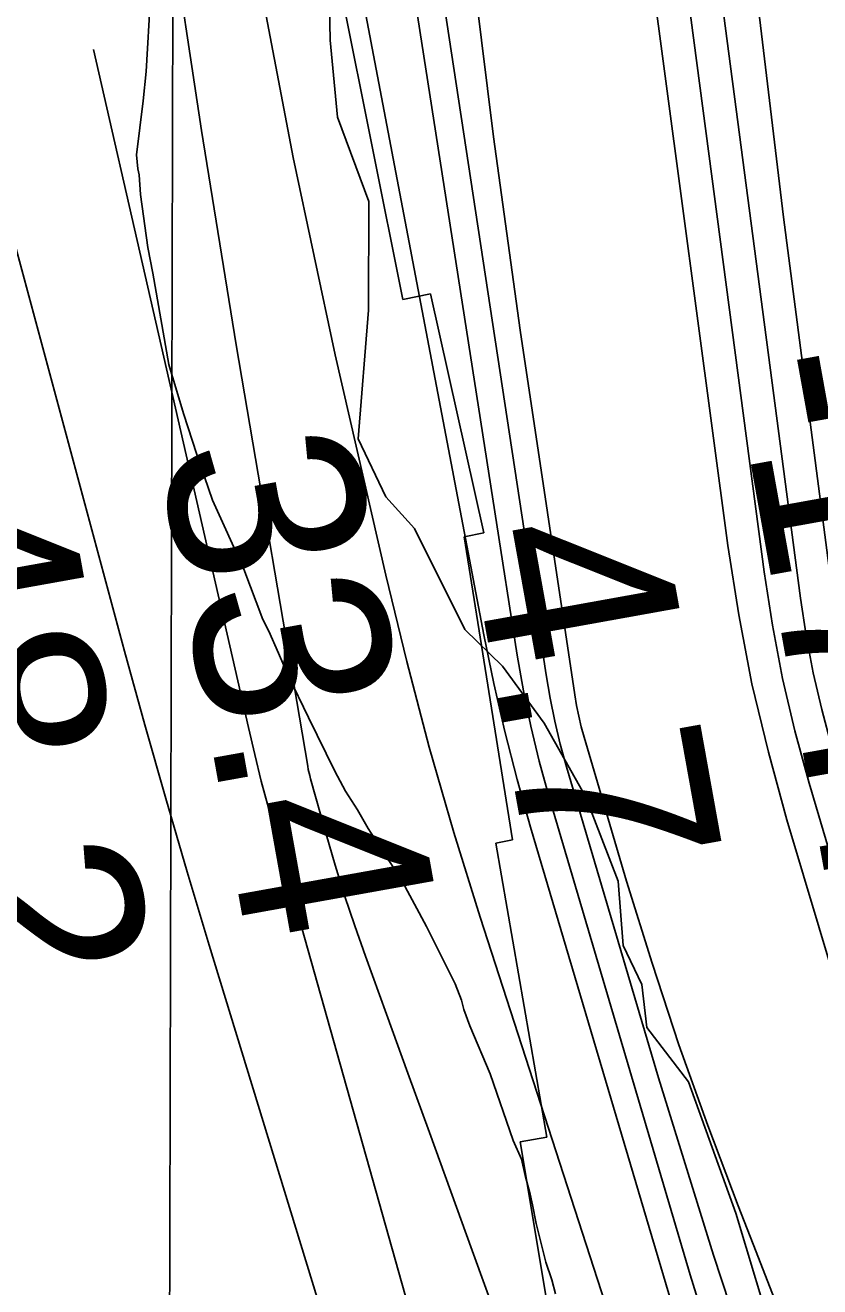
# Model space of a CAD drawing. Extents: x 3187622 to 3225504, y 800805 to 826213.
# Drawn here: x 3197015.4 to 3197289.1, y 820649.9 to 821084.5 of the extents above; entities that cross this region are included whole.
import ezdxf

# ---------------------------------------------------------------- set-up
doc = ezdxf.new("R2010")
doc.units = 0
for name, color, linetype in [('V-GRID-MAJR', 7, 'Continuous'), ('V-RIVR-EDGE', 7, 'Continuous'), ('V-RIVR-RANG', 7, 'Continuous'), ('V-RRAP-RVMT', 7, 'Continuous'), ('V-SITE-VEGE', 7, 'Continuous'), ('V-TOPO-DPTH', 7, 'Continuous'), ('V-TOPO-MAJR', 7, 'Continuous'), ('V-TOPO-MINR', 7, 'Continuous'), ('V-TOPO-WATR', 7, 'Continuous')]:
    doc.layers.add(name, color=color, linetype=linetype)

msp = doc.modelspace()

# ---------------------------------------------------------------- linework, layer by layer
at = {"layer": 'V-GRID-MAJR'}
msp.add_spline([(3197031.47, 806236.813), (3197045.574, 812297.071), (3197059.682, 818359.272), (3197073.789, 824421.511), (3197073.793, 824423.414)], degree=3, dxfattribs=at)
at = {"layer": 'V-RIVR-EDGE'}
msp.add_lwpolyline([(3197119.649980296, 821119.8157011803), (3197120.419374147, 821079.3886344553), (3197122.9618686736, 821052.8669172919), (3197133.756768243, 821023.7167191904), (3197133.6643328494, 820986.3345378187), (3197130.077287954, 820942.0061306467), (3197139.590729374, 820921.987364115), (3197149.561418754, 820911.095729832), (3197166.862493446, 820876.2786144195), (3197179.871619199, 820863.640750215), (3197194.167577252, 820844.0448370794), (3197208.4495625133, 820818.7981290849), (3197219.6791386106, 820789.6468561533), (3197221.3630283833, 820767.4740539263), (3197227.849856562, 820753.9829591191), (3197229.5520184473, 820739.1996578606), (3197243.850126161, 820720.47309778), (3197260.256051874, 820675.2258953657), (3197274.05176876, 820629.1157888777)], dxfattribs=at)
at = {"layer": 'V-RRAP-RVMT'}
for p, q in [((3197117.801000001, 821128.1079999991), (3197145.478000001, 820990.008999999)), ((3197145.478000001, 820990.008999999), (3197155.072000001, 820991.971999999)), ((3197155.072000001, 820991.971999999), (3197173.450000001, 820909.6179999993)), ((3197173.450000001, 820909.6179999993), (3197166.621000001, 820908.2729999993)), ((3197166.621000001, 820908.2729999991), (3197183.326000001, 820803.8559999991)), ((3197183.326000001, 820803.8559999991), (3197177.491000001, 820802.7319999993)), ((3197177.491000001, 820802.7319999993), (3197195.149000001, 820701.4639999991)), ((3197195.149000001, 820701.4639999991), (3197185.879000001, 820699.834999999)), ((3197185.879000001, 820699.834999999), (3197221.8100000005, 820485.599999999))]:
    msp.add_line(p, q, dxfattribs=at)
at = {"layer": 'V-SITE-VEGE'}
for p, q in [((3197058.848, 821098.532), (3197057.111, 821068.601)), ((3197057.111, 821068.601), (3197055.9930000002, 821058.483)), ((3197055.9930000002, 821058.483), (3197053.742, 821039.8669999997)), ((3197053.742, 821039.8669999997), (3197054.193, 821035.02)), ((3197054.193, 821035.02), (3197054.617, 821033.002)), ((3197054.617, 821033.002), (3197055.086, 821026.135)), ((3197055.086, 821026.135), (3197057.682, 821007.9670000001)), ((3197057.682, 821007.9670000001), (3197059.384, 820999.089)), ((3197059.384, 820999.089), (3197064.934, 820967.612)), ((3197064.934, 820967.612), (3197069.948, 820950.679)), ((3197069.948, 820950.679), (3197074.5270000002, 820936.572)), ((3197074.5270000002, 820936.572), (3197079.932, 820920.858)), ((3197079.932, 820920.858), (3197090.667, 820897.107)), ((3197090.667, 820897.107), (3197097.299, 820879.787)), ((3197097.299, 820879.787), (3197099.359, 820875.765)), ((3197099.359, 820875.765), (3197102.665, 820868.116)), ((3197102.665, 820868.116), (3197105.97, 820860.466)), ((3197105.97, 820860.466), (3197112.98, 820845.979)), ((3197112.98, 820845.979), (3197122.049, 820827.4670000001)), ((3197122.049, 820827.4670000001), (3197125.752, 820820.631)), ((3197125.752, 820820.631), (3197129.8540000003, 820814.202)), ((3197129.8540000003, 820814.202), (3197133.555, 820807.767)), ((3197133.555, 820807.767), (3197139.711, 820798.123)), ((3197139.711, 820798.123), (3197144.628, 820790.894)), ((3197144.628, 820790.894), (3197153.68, 820774.002)), ((3197153.68, 820774.002), (3197163.5700000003, 820754.286)), ((3197163.5700000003, 820754.286), (3197165.647, 820748.648)), ((3197165.647, 820748.648), (3197166.484, 820745.42)), ((3197166.484, 820745.42), (3197168.559, 820739.78)), ((3197168.559, 820739.78), (3197175.588, 820723.2710000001)), ((3197175.588, 820723.2710000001), (3197183.487, 820700.3030000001)), ((3197183.487, 820700.3030000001), (3197186.377, 820693.862)), ((3197186.377, 820693.862), (3197187.642, 820688.215)), ((3197187.642, 820688.215), (3197189.322, 820681.762)), ((3197189.322, 820681.762), (3197190.163, 820678.133)), ((3197190.163, 820678.133), (3197191.437, 820671.676)), ((3197191.437, 820671.676), (3197194.796, 820658.368)), ((3197194.796, 820658.368), (3197196.877, 820652.322)), ((3197196.877, 820652.322), (3197198.134, 820647.485))]:
    msp.add_line(p, q, dxfattribs=at)
at = {"layer": 'V-TOPO-DPTH'}
for points in [[(3197273.6294533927, 820560.0686204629), (3197244.4979701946, 820654.0306171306), (3197195.8075478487, 820818.8729527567), (3197192.5141160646, 820830.8992141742), (3197189.543144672, 820842.9978886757), (3197187.0558638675, 820855.2051828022), (3197184.8910434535, 820867.4848900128), (3197021.8952627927, 821913.4442373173), (3197021.403272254, 821916.7300747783), (3197020.937458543, 821920.0194600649), (3197020.5109100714, 821923.31416709), (3197020.110538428, 821926.6124219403), (3197019.3927578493, 821932.8355141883), (3197019.3758910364, 821933.0250243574), (3197019.365616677, 821933.214719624), (3197019.3714377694, 821933.5948505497), (3197019.7266616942, 821939.6400054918), (3197019.932136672, 821942.8516101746), (3197020.1598471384, 821946.0615212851), (3197020.420910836, 821949.2688920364), (3197020.704210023, 821952.4745692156), (3197109.8662032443, 822904.9091030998)], [(3197194.2584652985, 822876.0313274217), (3197159.798511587, 822313.1102253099), (3197156.5285659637, 822250.7644385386), (3197153.9855248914, 822188.3953734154), (3197152.532840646, 822125.9913907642), (3197151.8070609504, 822063.564129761), (3197151.6433719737, 822006.8459104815), (3197151.8677626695, 821972.7695465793), (3197152.5221454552, 821938.7055171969), (3197153.8215163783, 821904.6599895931), (3197155.5508793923, 821870.6267965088), (3197159.581010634, 821803.8078035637), (3197164.3679639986, 821736.4436106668), (3197170.1135847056, 821669.1716374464), (3197177.297206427, 821602.03799374), (3197185.4394954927, 821534.9965697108), (3197269.974415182, 820896.1503476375), (3197272.8479004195, 820877.7582555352), (3197276.288804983, 820859.4868344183), (3197280.5808385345, 820841.3964197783), (3197285.440291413, 820823.4266761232), (3197357.1005262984, 820581.1051149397)], [(3197194.2584652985, 822876.0313274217), (3197159.798511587, 822313.1102253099), (3197156.5285659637, 822250.7644385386), (3197153.9855248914, 822188.3953734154), (3197152.532840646, 822125.9913907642), (3197151.8070609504, 822063.564129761), (3197151.6433719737, 822006.8459104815), (3197151.8677626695, 821972.7695465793), (3197152.5221454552, 821938.7055171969), (3197153.8215163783, 821904.6599895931), (3197155.5508793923, 821870.6267965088), (3197159.581010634, 821803.8078035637), (3197164.3679639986, 821736.4436106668), (3197170.1135847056, 821669.1716374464), (3197177.297206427, 821602.03799374), (3197185.4394954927, 821534.9965697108), (3197269.974415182, 820896.1503476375), (3197272.8479004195, 820877.7582555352), (3197276.288804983, 820859.4868344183), (3197280.5808385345, 820841.3964197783), (3197285.440291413, 820823.4266761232), (3197357.1005262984, 820581.1051149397)], [(3197279.513753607, 820630.3347011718), (3197266.179523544, 820664.5279076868), (3197260.9886136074, 820677.7527567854), (3197250.5391353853, 820705.4297433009), (3197240.5754370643, 820733.2734578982), (3197231.340408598, 820761.3672646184), (3197222.591160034, 820789.6277994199), (3197207.9490928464, 820839.1995503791), (3197206.962196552, 820842.8163666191), (3197206.0767740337, 820846.4556450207), (3197205.3435621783, 820850.1286166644), (3197204.7118240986, 820853.8240504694), (3197185.9231696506, 820979.4257593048), (3197176.6954634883, 821046.0205234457), (3197168.429316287, 821112.7239190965), (3197161.6055075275, 821179.590262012), (3197155.7432577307, 821246.5652364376), (3197104.127700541, 821919.9032383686), (3197103.617799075, 821928.2876234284), (3197103.284251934, 821936.6762384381), (3197103.215236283, 821945.071198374), (3197103.322574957, 821953.4703882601), (3197124.125590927, 822682.0580161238)], [(3197124.125590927, 822682.0580161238), (3197103.322574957, 821953.4703882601), (3197103.215236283, 821945.071198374), (3197103.284251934, 821936.6762384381), (3197103.617799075, 821928.2876234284), (3197104.127700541, 821919.9032383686), (3197155.7432577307, 821246.5652364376), (3197161.6055075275, 821179.590262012), (3197168.429316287, 821112.7239190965), (3197176.6954634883, 821046.0205234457), (3197185.9231696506, 820979.4257593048), (3197204.7118240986, 820853.8240504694), (3197205.3435621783, 820850.1286166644), (3197206.0767740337, 820846.4556450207), (3197206.962196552, 820842.8163666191), (3197207.9490928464, 820839.1995503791), (3197222.591160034, 820789.6277994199), (3197231.340408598, 820761.3672646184), (3197240.5754370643, 820733.2734578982), (3197250.5391353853, 820705.4297433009), (3197260.9886136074, 820677.7527567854), (3197266.179523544, 820664.5279076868), (3197279.513753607, 820630.3347011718)], [(3197371.150011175, 820609.005759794), (3197352.0245094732, 820672.3838764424), (3197333.3785509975, 820735.9096834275), (3197300.9451500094, 820848.7790801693), (3197299.0416808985, 820856.0154342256), (3197297.3585347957, 820863.297498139), (3197296.005873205, 820870.6481268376), (3197294.873534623, 820878.0444653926), (3197276.62924032, 821018.3397394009), (3197267.360383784, 821095.9956422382), (3197259.183215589, 821173.7547496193), (3197252.6435799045, 821251.6686638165), (3197247.195632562, 821329.6857825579), (3197211.4669849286, 821932.5397887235), (3197211.249710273, 821936.8382440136), (3197211.0822805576, 821941.1382063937), (3197210.9896182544, 821945.44042941), (3197210.9468008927, 821949.7441595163), (3197210.2645684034, 822492.8631146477), (3197211.028220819, 822564.1716748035), (3197212.9280567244, 822635.4363395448)], [(3197212.9280567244, 822635.4363395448), (3197211.028220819, 822564.1716748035), (3197210.2645684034, 822492.8631146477), (3197210.9468008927, 821949.7441595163), (3197210.9896182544, 821945.44042941), (3197211.0822805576, 821941.1382063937), (3197211.249710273, 821936.8382440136), (3197211.4669849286, 821932.5397887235), (3197247.195632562, 821329.6857825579), (3197252.6435799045, 821251.6686638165), (3197259.183215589, 821173.7547496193), (3197267.360383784, 821095.9956422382), (3197276.62924032, 821018.3397394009), (3197294.873534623, 820878.0444653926), (3197296.005873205, 820870.6481268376), (3197297.3585347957, 820863.297498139), (3197299.0416808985, 820856.0154342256), (3197300.9451500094, 820848.7790801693), (3197333.3785509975, 820735.9096834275), (3197352.0245094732, 820672.3838764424), (3197371.150011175, 820609.005759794)]]:
    msp.add_lwpolyline(points, dxfattribs=at)
at = {"layer": 'V-TOPO-MAJR'}
msp.add_lwpolyline([(3196975.0537793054, 821880.9417379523), (3197045.816629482, 821270.3412236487), (3197055.0098033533, 821196.1652637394), (3197064.9854057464, 821122.1010136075), (3197076.1346509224, 821048.2043281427), (3197088.066324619, 820974.4193524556), (3197112.737005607, 820829.1776320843), (3197112.937474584, 820828.1011629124), (3197113.4174331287, 820825.9659873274), (3197113.696922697, 820824.9072809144), (3197119.0770580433, 820805.7633191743), (3197122.181193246, 820795.1742819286), (3197125.4419542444, 820784.6356327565), (3197128.9376539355, 820774.1725656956), (3197132.589979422, 820763.7598867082), (3197139.8481531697, 820743.7854040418), (3197147.245533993, 820723.4227242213), (3197154.640732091, 820703.0592519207), (3197162.0326561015, 820682.6945909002), (3197169.422397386, 820662.3291373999), (3197339.4274428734, 820193.6932356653)], dxfattribs=at)
at = {"layer": 'V-TOPO-MINR'}
for points in [[(3197109.8662032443, 822904.9091030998), (3197020.704210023, 821952.4745692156), (3197020.420910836, 821949.2688920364), (3197020.1598471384, 821946.0615212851), (3197019.932136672, 821942.8516101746), (3197019.7266616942, 821939.6400054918), (3197019.3714377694, 821933.5948505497), (3197019.365616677, 821933.214719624), (3197019.3758910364, 821933.0250243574), (3197019.3927578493, 821932.8355141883), (3197020.110538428, 821926.6124219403), (3197020.5109100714, 821923.31416709), (3197020.937458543, 821920.0194600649), (3197021.403272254, 821916.7300747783), (3197021.8952627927, 821913.4442373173), (3197184.8910434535, 820867.4848900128), (3197187.0558638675, 820855.2051828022), (3197189.543144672, 820842.9978886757), (3197192.5141160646, 820830.8992141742), (3197195.8075478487, 820818.8729527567), (3197244.4979701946, 820654.0306171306), (3197273.6294533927, 820560.0686204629)], [(3197164.1640542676, 822898.590019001), (3197119.64, 821937.36), (3197257.483764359, 820905.1977970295), (3197261.25308034, 820881.312505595), (3197265.769544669, 820857.5879128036), (3197271.4067315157, 820834.104367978), (3197277.791066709, 820810.7815217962), (3197401.7301550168, 820396.8851918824)], [(3197194.2584652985, 822876.0313274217), (3197159.798511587, 822313.1102253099), (3197156.5285659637, 822250.7644385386), (3197153.9855248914, 822188.3953734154), (3197152.532840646, 822125.9913907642), (3197151.8070609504, 822063.564129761), (3197151.6433719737, 822006.8459104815), (3197151.8677626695, 821972.7695465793), (3197152.5221454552, 821938.7055171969), (3197153.8215163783, 821904.6599895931), (3197155.5508793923, 821870.6267965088), (3197159.581010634, 821803.8078035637), (3197164.3679639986, 821736.4436106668), (3197170.1135847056, 821669.1716374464), (3197177.297206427, 821602.03799374), (3197185.4394954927, 821534.9965697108), (3197269.974415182, 820896.1503476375), (3197272.8479004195, 820877.7582555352), (3197276.288804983, 820859.4868344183), (3197280.5808385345, 820841.3964197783), (3197285.440291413, 820823.4266761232), (3197357.1005262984, 820581.1051149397)], [(3197038.7259082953, 822689.1886552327), (3196991.953011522, 821961.6502314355), (3196991.415924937, 821946.8386670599), (3196991.4293980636, 821932.0429818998), (3196992.2687107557, 821917.271115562), (3196993.6585831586, 821902.5151284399), (3197074.2379991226, 821244.5936991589), (3197083.7564091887, 821175.7508914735), (3197094.690308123, 821107.1562917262), (3197107.747440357, 821038.9340038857), (3197122.22006146, 820970.9599239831), (3197139.625730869, 820895.017539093), (3197146.84905024, 820865.3087420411), (3197154.5909288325, 820835.7430726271), (3197163.110646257, 820806.3920946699), (3197172.148922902, 820777.1842443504), (3197284.371540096, 820430.7930389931)], [(3197201.348804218, 822659.1872733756), (3197193.235318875, 822539.5192416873), (3197187.09464279, 822419.7744552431), (3197183.9131805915, 822299.914536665), (3197182.7045276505, 822179.9778633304), (3197183.167925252, 821976.3295135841), (3197183.3583710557, 821958.1637870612), (3197183.747492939, 821940.0039493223), (3197184.43462894, 821921.852944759), (3197185.320441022, 821903.7078289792), (3197198.226460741, 821677.4816720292), (3197207.156799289, 821546.3634488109), (3197218.0082010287, 821415.4257582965), (3197231.741197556, 821284.7588668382), (3197247.3952572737, 821154.2725080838), (3197282.4370290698, 820887.0991355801), (3197284.4315779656, 820874.2033500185), (3197286.8175884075, 820861.3898242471), (3197289.790791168, 820848.6996881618), (3197293.1554554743, 820836.0918118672), (3197346.2284966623, 820654.1514218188), (3197377.1623438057, 820550.8698012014)], [(3197212.9280567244, 822635.4363395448), (3197211.028220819, 822564.1716748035), (3197210.2645684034, 822492.8631146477), (3197210.9468008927, 821949.7441595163), (3197210.9896182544, 821945.44042941), (3197211.0822805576, 821941.1382063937), (3197211.249710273, 821936.8382440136), (3197211.4669849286, 821932.5397887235), (3197247.195632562, 821329.6857825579), (3197252.6435799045, 821251.6686638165), (3197259.183215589, 821173.7547496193), (3197267.360383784, 821095.9956422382), (3197276.62924032, 821018.3397394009), (3197294.873534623, 820878.0444653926), (3197296.005873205, 820870.6481268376), (3197297.3585347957, 820863.297498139), (3197299.0416808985, 820856.0154342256), (3197300.9451500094, 820848.7790801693), (3197333.3785509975, 820735.9096834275), (3197352.0245094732, 820672.3838764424), (3197371.150011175, 820609.005759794)], [(3197055.9243603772, 822623.7069545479), (3197045.18181138, 822508.7010411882), (3197035.292721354, 822393.6265625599), (3197026.6838197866, 822278.4492360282), (3197018.9283771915, 822163.2033442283), (3197005.624719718, 821947.6249053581), (3197005.365382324, 821940.1226087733), (3197005.3762086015, 821932.6280124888), (3197005.7922803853, 821925.1449666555), (3197006.4785158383, 821917.6696211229), (3197032.1108648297, 821702.6008540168), (3197047.012016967, 821587.7816633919), (3197063.5045553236, 821473.2085233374), (3197082.3841730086, 821359.0044591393), (3197102.8551769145, 821245.0464455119), (3197173.4312635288, 820874.430398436), (3197176.8677322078, 820857.7476932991), (3197180.634355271, 820841.1451041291), (3197184.89620991, 820824.6626889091), (3197189.4882189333, 820808.2603896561), (3197255.259165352, 820586.1935023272)], [(3197101.1686302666, 822617.7487396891), (3197090.999860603, 822504.2477903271), (3197082.4595509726, 822390.6420012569), (3197076.361931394, 822276.8789526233), (3197071.8927718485, 822163.0110642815), (3197066.945832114, 821989.3824073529), (3197066.6078753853, 821962.260969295), (3197066.8486523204, 821935.1539445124), (3197067.957529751, 821908.0685396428), (3197069.6451408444, 821880.997548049), (3197083.481352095, 821704.6131297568), (3197093.7737350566, 821589.5048134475), (3197105.7330646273, 821474.5883513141), (3197120.192814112, 821359.9596704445), (3197136.3195102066, 821245.522843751), (3197194.8380967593, 820860.660142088), (3197196.220818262, 820852.6701661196), (3197197.8191644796, 820844.728193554), (3197199.7409477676, 820836.8582260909), (3197201.878355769, 820829.0362620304), (3197233.543545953, 820721.8336866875), (3197252.47689589, 820660.7220914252), (3197272.476519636, 820599.9772543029)], [(3197038.928587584, 821076.078869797), (3197092.2767057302, 820842.5653301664), (3197094.4664037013, 820833.2973064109), (3197096.74720793, 820824.0524766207), (3197099.1646715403, 820814.8424377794), (3197101.673241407, 820805.6555929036), (3197148.439499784, 820639.2483880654)], [(3196998.681979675, 821056.4725252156), (3197000.5106442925, 821050.9850473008), (3197049.642783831, 820868.869784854), (3197056.638457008, 820843.4488940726), (3197063.8041792, 820818.0769553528), (3197071.224974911, 820792.7784447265), (3197078.815819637, 820767.5288861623), (3197205.547110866, 820353.5505325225)]]:
    msp.add_lwpolyline(points, dxfattribs=at)
at = {"layer": 'V-TOPO-WATR'}
msp.add_lwpolyline([(3197124.125590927, 822682.0580161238), (3197103.322574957, 821953.4703882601), (3197103.215236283, 821945.071198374), (3197103.284251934, 821936.6762384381), (3197103.617799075, 821928.2876234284), (3197104.127700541, 821919.9032383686), (3197155.7432577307, 821246.5652364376), (3197161.6055075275, 821179.590262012), (3197168.429316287, 821112.7239190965), (3197176.6954634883, 821046.0205234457), (3197185.9231696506, 820979.4257593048), (3197204.7118240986, 820853.8240504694), (3197205.3435621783, 820850.1286166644), (3197206.0767740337, 820846.4556450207), (3197206.962196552, 820842.8163666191), (3197207.9490928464, 820839.1995503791), (3197222.591160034, 820789.6277994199), (3197231.340408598, 820761.3672646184), (3197240.5754370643, 820733.2734578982), (3197250.5391353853, 820705.4297433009), (3197260.9886136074, 820677.7527567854), (3197266.179523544, 820664.5279076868), (3197279.513753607, 820630.3347011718)], dxfattribs=at)

# ---------------------------------------------------------------- texts
at = {"layer": 'V-RIVR-RANG'}
for s, rotation, p in [('-17.7', 280.2149166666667, (3197258.8902799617, 820969.2200237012)), ('33.4', 280.1883257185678, (3197061.293944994, 820938.3144533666)), ('48.2', 280.1883257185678, (3196962.9149449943, 820920.3824533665)), ('4.7', 280.2149166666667, (3197167.995906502, 820909.7522664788))]:
    msp.add_text(s, height=67, rotation=rotation, dxfattribs=at).set_placement(p)

doc.saveas('drawing.dxf')
